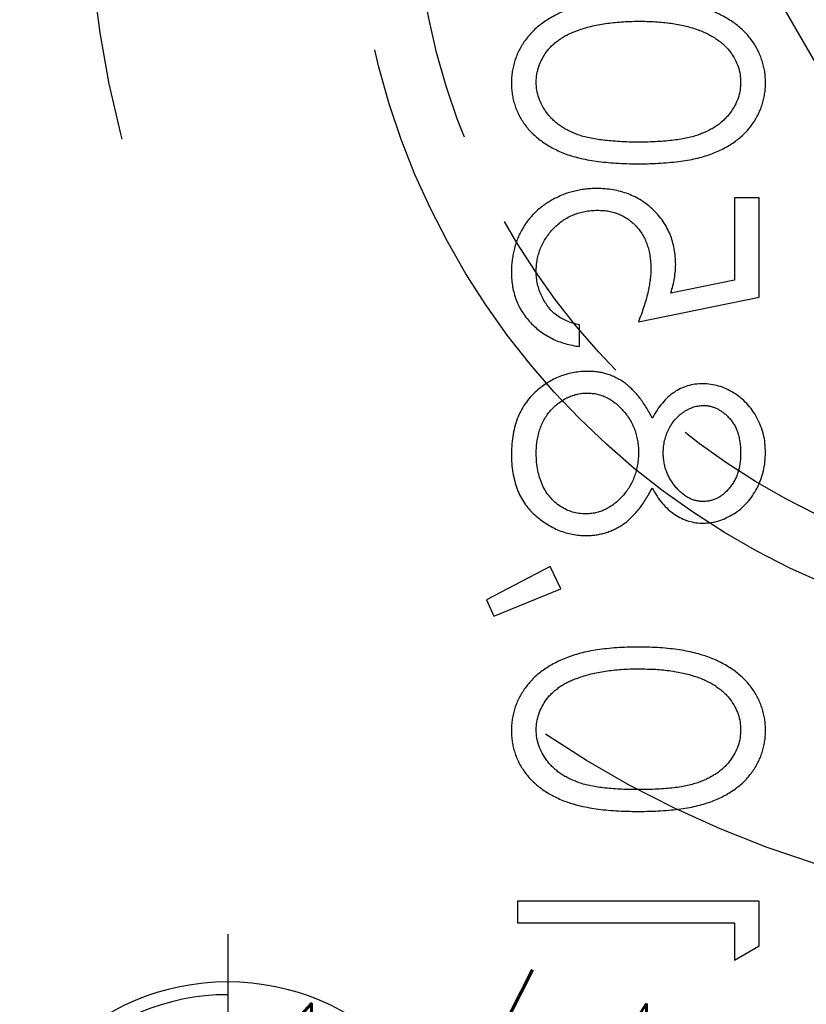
# Model space of a CAD drawing. Extents: x 2651 to 11825, y -3833 to 1075.
# Tile 397 of 656: x 4218 to 4228, y 705 to 718. Entities that reach past the tile are written whole.
import ezdxf

# ---------------------------------------------------------------- set-up
doc = ezdxf.new("R2010")
doc.units = 0
doc.header["$LTSCALE"] = 10
doc.linetypes.add('CNSHID', pattern=[4, 3, -1])
doc.linetypes.add('HIDDEN', pattern=[0.375, 0.25, -0.125])
doc.layers.get('0').update_dxf_attribs({"linetype": 'CONTINUOUS'})
doc.layers.get('Defpoints').update_dxf_attribs({"linetype": 'CONTINUOUS'})
for name, color, linetype in [('1', 7, 'CONTINUOUS'), ('COOL', 150, 'HIDDEN'), ('DIM', 3, 'CONTINUOUS'), ('PIN', 3, 'CONTINUOUS'), ('WL1-HL', 4, 'CNSHID')]:
    doc.layers.add(name, color=color, linetype=linetype)
doc.styles.get("Standard").update_dxf_attribs({"font": 'romans.shx'})
doc.dimstyles.new('MM& INCH5', dxfattribs={"dimtxt": 5, "dimasz": 2.5, "dimexe": 1, "dimexo": 0.5, "dimtad": 0, "dimrnd": 1.38778e-17, "dimzin": 9, "dimdsep": 46, "dimtxsty": 'Standard', "dimblk": 'CLOSED', "dimcen": 0, "dimclrd": 3, "dimclre": 3, "dimclrt": 3, "dimazin": 2, "dimtfac": 0.75, "dimtofl": 0, "dimtmove": 0, "dimatfit": 3, "dimfxl": 0, "dimtolj": 1, "dimarcsym": 0})

# ---------------------------------------------------------------- blocks, each defined once
blk = doc.blocks.new('DSD')
at = {"layer": '1', "color": 7, "linetype": 'Continuous'}
for p, q in [((489.834, 501.531), (489.501, 501.341)), ((489.834, 501.033), (489.834, 501.531)), ((489.501, 501.341), (489.501, 500.742)), ((492.74, 501.033), (489.834, 501.033)), ((492.74, 500.742), (492.74, 501.033)), ((489.501, 500.742), (492.74, 500.742)), ((493.06, 496.922), (492.159, 496.555)), ((493.155, 496.704), (493.06, 496.922)), ((492.303, 496.258), (493.155, 496.704)), ((492.159, 496.555), (492.303, 496.258)), ((491.91, 493.31), (491.91, 493.019)), ((491.121, 492.978), (489.501, 492.646)), ((489.501, 492.646), (489.501, 491.317)), ((489.834, 492.419), (490.685, 492.593)), ((489.834, 491.317), (489.834, 492.419)), ((489.501, 491.317), (489.834, 491.317))]:
    blk.add_line(p, q, dxfattribs=at)
at = {"layer": '1', "color": 252, "linetype": 'Continuous', "extrusion": (0, 0, -1)}
blk.add_arc((-487.959, 486.516), 28.376, 96.2147, 157.8612, dxfattribs=at)
at = {"layer": '1', "color": 110, "linetype": 'Continuous'}
blk.add_arc((487.959, 486.516), 27.988, 21.018, 83.7852, dxfattribs=at)
at = {"layer": '1', "color": 7, "linetype": 'Continuous'}
for points, knots in [([(491.122, 499.538), (491.07, 499.538), (490.969, 499.537), (490.822, 499.531), (490.685, 499.52), (490.556, 499.505), (490.436, 499.487), (490.326, 499.462), (490.224, 499.435), (490.131, 499.403), (490.046, 499.367), (489.966, 499.327), (489.892, 499.283), (489.822, 499.237), (489.758, 499.187), (489.699, 499.134), (489.647, 499.076), (489.599, 499.015), (489.557, 498.952), (489.52, 498.886), (489.488, 498.819), (489.463, 498.749), (489.443, 498.679), (489.429, 498.606), (489.42, 498.531), (489.419, 498.481), (489.418, 498.455)], [0, 0, 0, 0, 0.068595, 0.133246, 0.194313, 0.251279, 0.304513, 0.354235, 0.400481, 0.443411, 0.484015, 0.523252, 0.561042, 0.5979, 0.633518, 0.668314, 0.702496, 0.736685, 0.770293, 0.803437, 0.835913, 0.86846, 0.900847, 0.933467, 0.966258, 1, 1, 1, 1]), ([(492.823, 498.455), (492.823, 498.481), (492.822, 498.531), (492.813, 498.606), (492.799, 498.678), (492.779, 498.749), (492.755, 498.818), (492.723, 498.885), (492.687, 498.95), (492.645, 499.013), (492.598, 499.073), (492.545, 499.131), (492.486, 499.184), (492.422, 499.233), (492.353, 499.281), (492.278, 499.324), (492.198, 499.364), (492.111, 499.401), (492.018, 499.433), (491.916, 499.462), (491.805, 499.485), (491.685, 499.504), (491.557, 499.52), (491.42, 499.531), (491.274, 499.537), (491.173, 499.538), (491.122, 499.538)], [0, 0, 0, 0, 0.033787, 0.066622, 0.099285, 0.131361, 0.163585, 0.196104, 0.228902, 0.262158, 0.295991, 0.330218, 0.36506, 0.400951, 0.43762, 0.475708, 0.515381, 0.556414, 0.599765, 0.646424, 0.696431, 0.749782, 0.806573, 0.867436, 0.931887, 1, 1, 1, 1]), ([(489.751, 498.446), (489.752, 498.481), (489.756, 498.553), (489.783, 498.659), (489.829, 498.76), (489.88, 498.841), (489.928, 498.903), (489.97, 498.947), (490.016, 498.987), (490.067, 499.025), (490.121, 499.06), (490.179, 499.093), (490.242, 499.122), (490.309, 499.149), (490.383, 499.172), (490.464, 499.192), (490.553, 499.21), (490.651, 499.223), (490.757, 499.234), (490.871, 499.241), (490.993, 499.247), (491.077, 499.247), (491.121, 499.247)], [0, 0, 0, 0, 0.060387, 0.120883, 0.182755, 0.247811, 0.281299, 0.315088, 0.349702, 0.384857, 0.420966, 0.458511, 0.497175, 0.537602, 0.580503, 0.627468, 0.678388, 0.733983, 0.793747, 0.857714, 0.926698, 1, 1, 1, 1]), ([(491.121, 499.247), (491.164, 499.247), (491.248, 499.247), (491.37, 499.241), (491.484, 499.234), (491.589, 499.224), (491.687, 499.209), (491.776, 499.193), (491.858, 499.173), (491.931, 499.149), (491.998, 499.123), (492.061, 499.093), (492.12, 499.062), (492.174, 499.026), (492.224, 498.988), (492.27, 498.947), (492.312, 498.903), (492.361, 498.841), (492.413, 498.76), (492.457, 498.658), (492.485, 498.553), (492.489, 498.481), (492.491, 498.446)], [0, 0, 0, 0, 0.072951, 0.141584, 0.205926, 0.265301, 0.320597, 0.371817, 0.41879, 0.461699, 0.502134, 0.540804, 0.578181, 0.614297, 0.649678, 0.684299, 0.718359, 0.752081, 0.817652, 0.879722, 0.939966, 1, 1, 1, 1]), ([(489.418, 498.455), (489.419, 498.429), (489.42, 498.378), (489.428, 498.303), (489.443, 498.229), (489.463, 498.157), (489.488, 498.086), (489.52, 498.018), (489.556, 497.951), (489.6, 497.887), (489.648, 497.825), (489.702, 497.766), (489.762, 497.711), (489.827, 497.658), (489.899, 497.61), (489.975, 497.564), (490.058, 497.523), (490.147, 497.484), (490.242, 497.45), (490.345, 497.419), (490.455, 497.394), (490.573, 497.373), (490.7, 497.357), (490.834, 497.345), (490.975, 497.339), (491.072, 497.338), (491.122, 497.337)], [0, 0, 0, 0, 0.033788, 0.067194, 0.099862, 0.132567, 0.165151, 0.197913, 0.231319, 0.265083, 0.299255, 0.334399, 0.369943, 0.406284, 0.444064, 0.482998, 0.523354, 0.565537, 0.609613, 0.656391, 0.705885, 0.758325, 0.813832, 0.872795, 0.934722, 1, 1, 1, 1]), ([(491.121, 497.628), (491.082, 497.629), (491.006, 497.63), (490.894, 497.633), (490.788, 497.643), (490.687, 497.654), (490.592, 497.67), (490.502, 497.688), (490.418, 497.711), (490.339, 497.736), (490.265, 497.764), (490.196, 497.796), (490.133, 497.829), (490.074, 497.866), (490.02, 497.905), (489.973, 497.947), (489.929, 497.991), (489.88, 498.053), (489.829, 498.134), (489.783, 498.234), (489.756, 498.339), (489.752, 498.41), (489.751, 498.446)], [0, 0, 0, 0, 0.065681, 0.128486, 0.188175, 0.245106, 0.299448, 0.350823, 0.399942, 0.446672, 0.491255, 0.533376, 0.573853, 0.612526, 0.649597, 0.685532, 0.720106, 0.753838, 0.818925, 0.880493, 0.940311, 1, 1, 1, 1]), ([(491.122, 497.337), (491.172, 497.338), (491.268, 497.339), (491.409, 497.345), (491.542, 497.357), (491.668, 497.372), (491.786, 497.393), (491.896, 497.419), (491.998, 497.447), (492.093, 497.482), (492.181, 497.52), (492.263, 497.562), (492.34, 497.607), (492.411, 497.655), (492.477, 497.707), (492.537, 497.763), (492.591, 497.822), (492.64, 497.885), (492.683, 497.95), (492.721, 498.016), (492.752, 498.086), (492.778, 498.156), (492.798, 498.228), (492.812, 498.302), (492.822, 498.378), (492.823, 498.429), (492.823, 498.455)], [0, 0, 0, 0, 0.065063, 0.126773, 0.185516, 0.240765, 0.29298, 0.34225, 0.388919, 0.432776, 0.474628, 0.514775, 0.553606, 0.591426, 0.628028, 0.663804, 0.698984, 0.733591, 0.767628, 0.801208, 0.834264, 0.866981, 0.89972, 0.932702, 0.966176, 1, 1, 1, 1]), ([(492.491, 498.446), (492.489, 498.41), (492.486, 498.338), (492.458, 498.233), (492.415, 498.132), (492.364, 498.052), (492.316, 497.991), (492.274, 497.948), (492.228, 497.908), (492.178, 497.87), (492.124, 497.836), (492.065, 497.804), (492.002, 497.775), (491.957, 497.759), (491.935, 497.751)], [0, 0, 0, 0, 0.112813, 0.225394, 0.339595, 0.459675, 0.521735, 0.583926, 0.648174, 0.713881, 0.781004, 0.851451, 0.924051, 1, 1, 1, 1]), ([(491.935, 497.751), (491.906, 497.741), (491.847, 497.721), (491.756, 497.696), (491.661, 497.675), (491.561, 497.657), (491.457, 497.645), (491.349, 497.635), (491.236, 497.629), (491.16, 497.628), (491.121, 497.628)], [0, 0, 0, 0, 0.110588, 0.224542, 0.342503, 0.464324, 0.590756, 0.722227, 0.858843, 1, 1, 1, 1]), ([(491.823, 495.843), (491.801, 495.842), (491.756, 495.841), (491.689, 495.834), (491.625, 495.822), (491.562, 495.806), (491.501, 495.785), (491.441, 495.758), (491.384, 495.728), (491.327, 495.693), (491.273, 495.652), (491.22, 495.605), (491.169, 495.553), (491.119, 495.494), (491.07, 495.43), (491.024, 495.36), (490.978, 495.285), (490.95, 495.231), (490.936, 495.204)], [0, 0, 0, 0, 0.058854, 0.116315, 0.172675, 0.22878, 0.28458, 0.340257, 0.39663, 0.453507, 0.512318, 0.572648, 0.636022, 0.702363, 0.771483, 0.844184, 0.92007, 1, 1, 1, 1]), ([(492.823, 494.747), (492.822, 494.791), (492.82, 494.875), (492.806, 494.998), (492.781, 495.113), (492.747, 495.22), (492.704, 495.319), (492.649, 495.409), (492.586, 495.492), (492.512, 495.565), (492.434, 495.63), (492.352, 495.687), (492.269, 495.735), (492.184, 495.775), (492.096, 495.805), (492.007, 495.827), (491.916, 495.84), (491.854, 495.842), (491.823, 495.843)], [0, 0, 0, 0, 0.078556, 0.152863, 0.22356, 0.290375, 0.355403, 0.418291, 0.480389, 0.543073, 0.604924, 0.664398, 0.721943, 0.778375, 0.83383, 0.888861, 0.944089, 1, 1, 1, 1]), ([(490.249, 495.677), (490.215, 495.675), (490.146, 495.672), (490.042, 495.648), (489.941, 495.607), (489.842, 495.553), (489.748, 495.485), (489.665, 495.404), (489.591, 495.311), (489.53, 495.206), (489.479, 495.094), (489.445, 494.976), (489.422, 494.853), (489.42, 494.77), (489.418, 494.728)], [0, 0, 0, 0, 0.074058, 0.14887, 0.226668, 0.307735, 0.391157, 0.473929, 0.557928, 0.644989, 0.733364, 0.821092, 0.909287, 1, 1, 1, 1]), ([(490.936, 495.204), (490.915, 495.241), (490.876, 495.314), (490.803, 495.41), (490.724, 495.493), (490.637, 495.56), (490.546, 495.613), (490.45, 495.649), (490.351, 495.673), (490.283, 495.676), (490.249, 495.677)], [0, 0, 0, 0, 0.14586, 0.282426, 0.41085, 0.535029, 0.654701, 0.770133, 0.884556, 1, 1, 1, 1]), ([(491.121, 494.725), (491.121, 494.754), (491.122, 494.81), (491.133, 494.893), (491.149, 494.973), (491.173, 495.048), (491.203, 495.121), (491.24, 495.19), (491.284, 495.255), (491.334, 495.315), (491.388, 495.37), (491.444, 495.419), (491.503, 495.46), (491.565, 495.493), (491.628, 495.521), (491.695, 495.538), (491.763, 495.55), (491.81, 495.551), (491.833, 495.552)], [0, 0, 0, 0, 0.071269, 0.139812, 0.206497, 0.271535, 0.336082, 0.400528, 0.464984, 0.53005, 0.594423, 0.655583, 0.714849, 0.772115, 0.828999, 0.885122, 0.942079, 1, 1, 1, 1]), ([(491.833, 495.552), (491.862, 495.551), (491.92, 495.548), (492.005, 495.529), (492.088, 495.497), (492.167, 495.452), (492.241, 495.397), (492.305, 495.33), (492.363, 495.253), (492.409, 495.166), (492.446, 495.071), (492.471, 494.968), (492.488, 494.858), (492.49, 494.783), (492.491, 494.744)], [0, 0, 0, 0, 0.074898, 0.148596, 0.224471, 0.302323, 0.381919, 0.461149, 0.542417, 0.626716, 0.714597, 0.804903, 0.900127, 1, 1, 1, 1]), ([(489.751, 494.744), (489.751, 494.767), (489.752, 494.811), (489.759, 494.876), (489.771, 494.938), (489.786, 494.998), (489.808, 495.054), (489.833, 495.107), (489.864, 495.157), (489.899, 495.204), (489.937, 495.246), (489.976, 495.284), (490.018, 495.315), (490.062, 495.342), (490.108, 495.361), (490.155, 495.375), (490.204, 495.385), (490.237, 495.386), (490.254, 495.386)], [0, 0, 0, 0, 0.075243, 0.147209, 0.216447, 0.284025, 0.350655, 0.415031, 0.47963, 0.544652, 0.608044, 0.667828, 0.725114, 0.780992, 0.835527, 0.889438, 0.944072, 1, 1, 1, 1]), ([(490.254, 495.386), (490.271, 495.385), (490.304, 495.384), (490.354, 495.374), (490.402, 495.36), (490.449, 495.337), (490.495, 495.31), (490.539, 495.276), (490.583, 495.236), (490.624, 495.19), (490.663, 495.141), (490.696, 495.089), (490.724, 495.034), (490.748, 494.978), (490.766, 494.919), (490.779, 494.858), (490.787, 494.796), (490.788, 494.754), (490.789, 494.732)], [0, 0, 0, 0, 0.054564, 0.107826, 0.161924, 0.21751, 0.274498, 0.334815, 0.397555, 0.464755, 0.532901, 0.600097, 0.665354, 0.731084, 0.796883, 0.863292, 0.930831, 1, 1, 1, 1]), ([(489.418, 494.728), (489.42, 494.686), (489.422, 494.605), (489.444, 494.486), (489.481, 494.372), (489.531, 494.263), (489.592, 494.162), (489.667, 494.072), (489.75, 493.994), (489.844, 493.928), (489.942, 493.874), (490.046, 493.837), (490.151, 493.813), (490.223, 493.81), (490.259, 493.808)], [0, 0, 0, 0, 0.08941, 0.176306, 0.262626, 0.349446, 0.435498, 0.518928, 0.601355, 0.684256, 0.765807, 0.844877, 0.92228, 1, 1, 1, 1]), ([(490.248, 494.099), (490.232, 494.099), (490.202, 494.1), (490.156, 494.109), (490.112, 494.122), (490.069, 494.14), (490.027, 494.164), (489.985, 494.192), (489.945, 494.226), (489.906, 494.264), (489.87, 494.307), (489.837, 494.356), (489.81, 494.409), (489.788, 494.467), (489.772, 494.53), (489.759, 494.597), (489.752, 494.669), (489.751, 494.718), (489.751, 494.744)], [0, 0, 0, 0, 0.050902, 0.101034, 0.151084, 0.203062, 0.256248, 0.310847, 0.368769, 0.430015, 0.49252, 0.556049, 0.621996, 0.690192, 0.761385, 0.836356, 0.915487, 1, 1, 1, 1]), ([(490.789, 494.732), (490.788, 494.705), (490.786, 494.65), (490.771, 494.569), (490.748, 494.491), (490.716, 494.415), (490.675, 494.345), (490.627, 494.282), (490.572, 494.227), (490.51, 494.182), (490.445, 494.146), (490.38, 494.118), (490.314, 494.102), (490.269, 494.1), (490.248, 494.099)], [0, 0, 0, 0, 0.08969, 0.178494, 0.266838, 0.356558, 0.445334, 0.530806, 0.614076, 0.697707, 0.779142, 0.855354, 0.928557, 1, 1, 1, 1]), ([(491.803, 493.933), (491.78, 493.934), (491.737, 493.935), (491.672, 493.946), (491.61, 493.964), (491.549, 493.99), (491.491, 494.023), (491.434, 494.063), (491.379, 494.111), (491.327, 494.165), (491.279, 494.224), (491.237, 494.286), (491.201, 494.352), (491.172, 494.421), (491.149, 494.493), (491.133, 494.568), (491.122, 494.645), (491.121, 494.698), (491.121, 494.725)], [0, 0, 0, 0, 0.057339, 0.113063, 0.169181, 0.225775, 0.283826, 0.343454, 0.405907, 0.471392, 0.538003, 0.603064, 0.667602, 0.732225, 0.797005, 0.863048, 0.930357, 1, 1, 1, 1]), ([(492.491, 494.744), (492.49, 494.714), (492.489, 494.654), (492.479, 494.568), (492.463, 494.487), (492.44, 494.411), (492.412, 494.339), (492.376, 494.272), (492.335, 494.209), (492.286, 494.153), (492.233, 494.101), (492.178, 494.057), (492.121, 494.018), (492.061, 493.987), (492, 493.963), (491.936, 493.945), (491.87, 493.935), (491.825, 493.933), (491.803, 493.933)], [0, 0, 0, 0, 0.076559, 0.149161, 0.218827, 0.285567, 0.350313, 0.414125, 0.477179, 0.540368, 0.602202, 0.662034, 0.719934, 0.775907, 0.831115, 0.886667, 0.942552, 1, 1, 1, 1]), ([(492.467, 493.888), (492.496, 493.913), (492.552, 493.964), (492.625, 494.052), (492.687, 494.148), (492.737, 494.253), (492.775, 494.365), (492.803, 494.485), (492.819, 494.614), (492.822, 494.702), (492.823, 494.747)], [0, 0, 0, 0, 0.119283, 0.237093, 0.354796, 0.474576, 0.59746, 0.724926, 0.858883, 1, 1, 1, 1]), ([(490.259, 493.808), (490.294, 493.81), (490.363, 493.812), (490.463, 493.834), (490.558, 493.871), (490.646, 493.922), (490.728, 493.987), (490.804, 494.067), (490.875, 494.161), (490.915, 494.232), (490.936, 494.268)], [0, 0, 0, 0, 0.121904, 0.239413, 0.35541, 0.472091, 0.592859, 0.718703, 0.854892, 1, 1, 1, 1]), ([(490.936, 494.268), (490.95, 494.242), (490.977, 494.19), (491.02, 494.116), (491.066, 494.049), (491.112, 493.986), (491.16, 493.929), (491.21, 493.878), (491.26, 493.832), (491.313, 493.792), (491.367, 493.757), (491.423, 493.726), (491.481, 493.7), (491.541, 493.679), (491.602, 493.662), (491.665, 493.65), (491.73, 493.644), (491.774, 493.643), (491.797, 493.642)], [0, 0, 0, 0, 0.079525, 0.1551, 0.22722, 0.295911, 0.362056, 0.42552, 0.485813, 0.544495, 0.60146, 0.657841, 0.713974, 0.769468, 0.82613, 0.882885, 0.940701, 1, 1, 1, 1]), ([(491.797, 493.642), (491.828, 493.643), (491.89, 493.644), (491.981, 493.657), (492.069, 493.675), (492.155, 493.702), (492.238, 493.737), (492.317, 493.78), (492.395, 493.829), (492.443, 493.868), (492.467, 493.888)], [0, 0, 0, 0, 0.128158, 0.253673, 0.377325, 0.499385, 0.622918, 0.745839, 0.871395, 1, 1, 1, 1]), ([(492.823, 492.322), (492.822, 492.354), (492.821, 492.418), (492.808, 492.511), (492.789, 492.6), (492.761, 492.686), (492.725, 492.767), (492.68, 492.845), (492.629, 492.919), (492.569, 492.988), (492.504, 493.052), (492.433, 493.109), (492.357, 493.16), (492.277, 493.204), (492.192, 493.242), (492.102, 493.271), (492.007, 493.295), (491.943, 493.305), (491.91, 493.31)], [0, 0, 0, 0, 0.065421, 0.128708, 0.190236, 0.250724, 0.310637, 0.370766, 0.431615, 0.493523, 0.555883, 0.617342, 0.678668, 0.740711, 0.802985, 0.866803, 0.932347, 1, 1, 1, 1]), ([(490.955, 492.264), (490.955, 492.289), (490.956, 492.341), (490.964, 492.421), (490.978, 492.504), (490.996, 492.592), (491.019, 492.683), (491.048, 492.778), (491.082, 492.877), (491.108, 492.944), (491.121, 492.978)], [0, 0, 0, 0, 0.102203, 0.211023, 0.3251, 0.446502, 0.573788, 0.708901, 0.850358, 1, 1, 1, 1]), ([(491.91, 493.019), (491.94, 493.012), (492, 492.999), (492.083, 492.968), (492.158, 492.932), (492.224, 492.888), (492.282, 492.835), (492.333, 492.776), (492.379, 492.709), (492.418, 492.634), (492.451, 492.556), (492.473, 492.474), (492.489, 492.39), (492.49, 492.334), (492.491, 492.305)], [0, 0, 0, 0, 0.094687, 0.181994, 0.264377, 0.34218, 0.418618, 0.496509, 0.577369, 0.661511, 0.746733, 0.831258, 0.915206, 1, 1, 1, 1]), ([(490.685, 492.593), (490.676, 492.559), (490.658, 492.493), (490.637, 492.395), (490.625, 492.301), (490.623, 492.241), (490.622, 492.212)], [0, 0, 0, 0, 0.275068, 0.532901, 0.773973, 1, 1, 1, 1]), ([(491.67, 491.483), (491.644, 491.484), (491.593, 491.485), (491.518, 491.495), (491.448, 491.512), (491.381, 491.535), (491.318, 491.565), (491.258, 491.602), (491.203, 491.645), (491.152, 491.696), (491.105, 491.75), (491.065, 491.811), (491.031, 491.876), (491.002, 491.945), (490.981, 492.019), (490.966, 492.096), (490.957, 492.179), (490.955, 492.235), (490.955, 492.264)], [0, 0, 0, 0, 0.065351, 0.127916, 0.18836, 0.247216, 0.30563, 0.36377, 0.422661, 0.482687, 0.5433, 0.604118, 0.664965, 0.727413, 0.791468, 0.858055, 0.927037, 1, 1, 1, 1]), ([(492.491, 492.305), (492.49, 492.278), (492.489, 492.223), (492.477, 492.143), (492.459, 492.065), (492.433, 491.991), (492.401, 491.919), (492.359, 491.852), (492.312, 491.786), (492.257, 491.724), (492.197, 491.668), (492.133, 491.618), (492.064, 491.577), (491.992, 491.542), (491.917, 491.516), (491.838, 491.497), (491.755, 491.486), (491.698, 491.484), (491.67, 491.483)], [0, 0, 0, 0, 0.064207, 0.126425, 0.18768, 0.248216, 0.308305, 0.369661, 0.431699, 0.495947, 0.559758, 0.622295, 0.683911, 0.745092, 0.80674, 0.869087, 0.93329, 1, 1, 1, 1]), ([(491.682, 491.193), (491.708, 491.193), (491.761, 491.194), (491.839, 491.201), (491.915, 491.213), (491.989, 491.229), (492.062, 491.25), (492.133, 491.275), (492.203, 491.306), (492.27, 491.34), (492.335, 491.378), (492.396, 491.42), (492.454, 491.465), (492.507, 491.513), (492.556, 491.565), (492.602, 491.62), (492.644, 491.678), (492.681, 491.74), (492.715, 491.804), (492.743, 491.871), (492.768, 491.94), (492.788, 492.012), (492.804, 492.086), (492.815, 492.162), (492.822, 492.241), (492.823, 492.295), (492.823, 492.322)], [0, 0, 0, 0, 0.044014, 0.087434, 0.130118, 0.172554, 0.214555, 0.256298, 0.298438, 0.340849, 0.382715, 0.423924, 0.464246, 0.504074, 0.543862, 0.583567, 0.623094, 0.663229, 0.703551, 0.743938, 0.784541, 0.82575, 0.867757, 0.910745, 0.954914, 1, 1, 1, 1]), ([(490.622, 492.212), (490.623, 492.176), (490.625, 492.105), (490.64, 492.001), (490.663, 491.901), (490.695, 491.807), (490.737, 491.717), (490.789, 491.633), (490.849, 491.553), (490.919, 491.479), (490.996, 491.412), (491.078, 491.353), (491.166, 491.303), (491.259, 491.263), (491.357, 491.231), (491.461, 491.209), (491.57, 491.195), (491.644, 491.193), (491.682, 491.193)], [0, 0, 0, 0, 0.065808, 0.129394, 0.190894, 0.251281, 0.310815, 0.370371, 0.430768, 0.492881, 0.555104, 0.616067, 0.677256, 0.73826, 0.800762, 0.864778, 0.931045, 1, 1, 1, 1]), ([(491.122, 490.86), (491.07, 490.86), (490.969, 490.86), (490.822, 490.853), (490.685, 490.842), (490.556, 490.827), (490.436, 490.809), (490.326, 490.785), (490.224, 490.757), (490.131, 490.725), (490.046, 490.689), (489.966, 490.65), (489.892, 490.606), (489.822, 490.56), (489.758, 490.509), (489.699, 490.456), (489.647, 490.399), (489.599, 490.338), (489.557, 490.274), (489.52, 490.209), (489.488, 490.141), (489.463, 490.072), (489.443, 490.001), (489.429, 489.928), (489.42, 489.854), (489.419, 489.803), (489.418, 489.778)], [0, 0, 0, 0, 0.068595, 0.133246, 0.194313, 0.251279, 0.304513, 0.354235, 0.400481, 0.443411, 0.484015, 0.523252, 0.561042, 0.5979, 0.633518, 0.668314, 0.702496, 0.736685, 0.770293, 0.803437, 0.835913, 0.86846, 0.900847, 0.933467, 0.966258, 1, 1, 1, 1]), ([(492.823, 489.778), (492.823, 489.803), (492.822, 489.854), (492.813, 489.928), (492.799, 490.001), (492.779, 490.071), (492.755, 490.14), (492.723, 490.207), (492.687, 490.272), (492.645, 490.335), (492.598, 490.396), (492.545, 490.453), (492.486, 490.506), (492.422, 490.556), (492.353, 490.603), (492.278, 490.646), (492.198, 490.687), (492.111, 490.723), (492.018, 490.756), (491.916, 490.785), (491.805, 490.807), (491.685, 490.827), (491.557, 490.842), (491.42, 490.853), (491.274, 490.86), (491.173, 490.86), (491.122, 490.86)], [0, 0, 0, 0, 0.033787, 0.066622, 0.099285, 0.131361, 0.163585, 0.196104, 0.228902, 0.262158, 0.295991, 0.330218, 0.36506, 0.400951, 0.43762, 0.475708, 0.515381, 0.556414, 0.599765, 0.646424, 0.696431, 0.749782, 0.806573, 0.867436, 0.931887, 1, 1, 1, 1]), ([(489.751, 489.768), (489.752, 489.804), (489.756, 489.876), (489.783, 489.981), (489.829, 490.083), (489.88, 490.164), (489.928, 490.226), (489.97, 490.269), (490.016, 490.31), (490.067, 490.348), (490.121, 490.383), (490.179, 490.415), (490.242, 490.444), (490.309, 490.471), (490.383, 490.495), (490.464, 490.514), (490.553, 490.532), (490.651, 490.545), (490.757, 490.557), (490.871, 490.564), (490.993, 490.57), (491.077, 490.57), (491.121, 490.57)], [0, 0, 0, 0, 0.060387, 0.120883, 0.182755, 0.247811, 0.281299, 0.315088, 0.349702, 0.384857, 0.420966, 0.458511, 0.497175, 0.537602, 0.580503, 0.627468, 0.678388, 0.733983, 0.793747, 0.857714, 0.926698, 1, 1, 1, 1]), ([(491.121, 490.57), (491.164, 490.57), (491.248, 490.57), (491.37, 490.564), (491.484, 490.556), (491.589, 490.546), (491.687, 490.532), (491.776, 490.515), (491.858, 490.496), (491.931, 490.472), (491.998, 490.445), (492.061, 490.416), (492.12, 490.384), (492.174, 490.349), (492.224, 490.311), (492.27, 490.27), (492.312, 490.225), (492.361, 490.164), (492.413, 490.083), (492.457, 489.98), (492.485, 489.875), (492.489, 489.804), (492.491, 489.768)], [0, 0, 0, 0, 0.072951, 0.141584, 0.205926, 0.265301, 0.320597, 0.371817, 0.41879, 0.461699, 0.502134, 0.540804, 0.578181, 0.614297, 0.649678, 0.684299, 0.718359, 0.752081, 0.817652, 0.879722, 0.939966, 1, 1, 1, 1]), ([(489.418, 489.778), (489.419, 489.752), (489.42, 489.701), (489.428, 489.625), (489.443, 489.551), (489.463, 489.479), (489.488, 489.409), (489.52, 489.34), (489.556, 489.273), (489.6, 489.209), (489.648, 489.147), (489.702, 489.088), (489.762, 489.033), (489.827, 488.981), (489.899, 488.933), (489.975, 488.887), (490.058, 488.846), (490.147, 488.806), (490.242, 488.772), (490.345, 488.741), (490.455, 488.716), (490.573, 488.696), (490.7, 488.68), (490.834, 488.668), (490.975, 488.662), (491.072, 488.661), (491.122, 488.66)], [0, 0, 0, 0, 0.033788, 0.067194, 0.099862, 0.132567, 0.165151, 0.197913, 0.231319, 0.265083, 0.299255, 0.334399, 0.369943, 0.406284, 0.444064, 0.482998, 0.523354, 0.565537, 0.609613, 0.656391, 0.705885, 0.758325, 0.813832, 0.872795, 0.934722, 1, 1, 1, 1]), ([(491.121, 488.951), (491.082, 488.951), (491.006, 488.952), (490.894, 488.956), (490.788, 488.966), (490.687, 488.977), (490.592, 488.993), (490.502, 489.01), (490.418, 489.033), (490.339, 489.058), (490.265, 489.087), (490.196, 489.118), (490.133, 489.152), (490.074, 489.188), (490.02, 489.227), (489.973, 489.269), (489.929, 489.313), (489.88, 489.375), (489.829, 489.456), (489.783, 489.557), (489.756, 489.662), (489.752, 489.733), (489.751, 489.768)], [0, 0, 0, 0, 0.065681, 0.128486, 0.188175, 0.245106, 0.299448, 0.350823, 0.399942, 0.446672, 0.491255, 0.533376, 0.573853, 0.612526, 0.649597, 0.685532, 0.720106, 0.753838, 0.818925, 0.880493, 0.940311, 1, 1, 1, 1]), ([(491.122, 488.66), (491.172, 488.661), (491.268, 488.662), (491.409, 488.668), (491.542, 488.68), (491.668, 488.695), (491.786, 488.716), (491.896, 488.741), (491.998, 488.77), (492.093, 488.805), (492.181, 488.843), (492.263, 488.885), (492.34, 488.929), (492.411, 488.978), (492.477, 489.03), (492.537, 489.086), (492.591, 489.145), (492.64, 489.207), (492.683, 489.272), (492.721, 489.339), (492.752, 489.408), (492.778, 489.478), (492.798, 489.551), (492.812, 489.625), (492.822, 489.701), (492.823, 489.752), (492.823, 489.778)], [0, 0, 0, 0, 0.065063, 0.126773, 0.185516, 0.240765, 0.29298, 0.34225, 0.388919, 0.432776, 0.474628, 0.514775, 0.553606, 0.591426, 0.628028, 0.663804, 0.698984, 0.733591, 0.767628, 0.801208, 0.834264, 0.866981, 0.89972, 0.932702, 0.966176, 1, 1, 1, 1]), ([(492.491, 489.768), (492.489, 489.732), (492.486, 489.661), (492.458, 489.556), (492.415, 489.454), (492.364, 489.375), (492.316, 489.314), (492.274, 489.271), (492.228, 489.231), (492.178, 489.193), (492.124, 489.158), (492.065, 489.127), (492.002, 489.098), (491.957, 489.082), (491.935, 489.073)], [0, 0, 0, 0, 0.112813, 0.225394, 0.339595, 0.459675, 0.521735, 0.583926, 0.648174, 0.713881, 0.781004, 0.851451, 0.924051, 1, 1, 1, 1]), ([(491.935, 489.073), (491.906, 489.063), (491.847, 489.044), (491.756, 489.018), (491.661, 488.998), (491.561, 488.98), (491.457, 488.968), (491.349, 488.958), (491.236, 488.952), (491.16, 488.951), (491.121, 488.951)], [0, 0, 0, 0, 0.110588, 0.224542, 0.342503, 0.464324, 0.590756, 0.722227, 0.858843, 1, 1, 1, 1])]:
    blk.add_open_spline(points, degree=3, knots=knots, dxfattribs=at)
blk = doc.blocks.new('*D116')
at = {"layer": 'Defpoints', "color": 0}
for p in [(4278.684, 927.642), (4278.684, 906.842), (4171.684, 387.642)]:
    blk.add_point(p, dxfattribs=at)
at = {"layer": 'DIM', "color": 3, "lineweight": -2}
blk.add_line((4278.684, 907.342), (4278.684, 927.642), dxfattribs=at)
at = {"layer": 'DIM', "color": 3, "insert": (4278.684, 950.648), "char_height": 5, "attachment_point": 5, "rotation": 90}
blk.add_mtext('\\A1;107 [4.213]', dxfattribs=at)
blk = doc.blocks.new('_Closed')
at = {"color": 0, "linetype": 'ByBlock', "lineweight": -2}
for p, q in [((-1, 0.1667), (0, 0)), ((-1, 0.1667), (-1, -0.1667)), ((0, 0), (-1, -0.1667)), ((0, 0), (-1, 0))]:
    blk.add_line(p, q, dxfattribs=at)
blk = doc.blocks.new('*D117')
at = {"layer": 'Defpoints', "color": 0}
for p in [(4291.684, 927.642), (4291.684, 912.642), (4171.684, 387.642)]:
    blk.add_point(p, dxfattribs=at)
at = {"layer": 'DIM', "color": 3, "lineweight": -2}
blk.add_line((4291.684, 913.142), (4291.684, 927.642), dxfattribs=at)
at = {"layer": 'DIM', "color": 3, "insert": (4291.684, 950.648), "char_height": 5, "attachment_point": 5, "rotation": 90}
blk.add_mtext('\\A1;120 [4.724]', dxfattribs=at)
blk = doc.blocks.new('*D118')
at = {"layer": 'Defpoints', "color": 0}
for p in [(4368.684, 927.642), (4368.684, 892.822), (4171.684, 387.642)]:
    blk.add_point(p, dxfattribs=at)
at = {"layer": 'DIM', "color": 3, "lineweight": -2}
blk.add_line((4368.684, 893.322), (4368.684, 927.642), dxfattribs=at)
at = {"layer": 'DIM', "color": 3, "insert": (4368.684, 950.648), "char_height": 5, "attachment_point": 5, "rotation": 90}
blk.add_mtext('\\A1;197 [7.756]', dxfattribs=at)
blk = doc.blocks.new('*D119')
at = {"layer": 'Defpoints', "color": 0}
for p in [(4376.684, 927.642), (4371.684, 807.17), (4171.684, 387.642)]:
    blk.add_point(p, dxfattribs=at)
at = {"layer": 'DIM', "color": 3, "lineweight": -2}
for p, q in [((4376.684, 922.642), (4376.684, 927.642)), ((4371.684, 917.642), (4376.684, 922.642)), ((4371.684, 807.67), (4371.684, 917.642))]:
    blk.add_line(p, q, dxfattribs=at)
at = {"layer": 'DIM', "color": 3, "insert": (4376.684, 951.005), "char_height": 5, "attachment_point": 5, "rotation": 90}
blk.add_mtext('\\A1;200 [7.874]', dxfattribs=at)
blk = doc.blocks.new('*D120')
at = {"layer": 'Defpoints', "color": 0}
for p in [(4411.684, 927.642), (4411.684, 912.642), (4171.684, 387.642)]:
    blk.add_point(p, dxfattribs=at)
at = {"layer": 'DIM', "color": 3, "lineweight": -2}
blk.add_line((4411.684, 913.142), (4411.684, 927.642), dxfattribs=at)
at = {"layer": 'DIM', "color": 3, "insert": (4411.684, 951.005), "char_height": 5, "attachment_point": 5, "rotation": 90}
blk.add_mtext('\\A1;240 [9.449]', dxfattribs=at)
blk = doc.blocks.new('*D121')
at = {"layer": 'Defpoints', "color": 0}
for p in [(4446.684, 927.642), (4446.684, 910.642), (4171.684, 387.642)]:
    blk.add_point(p, dxfattribs=at)
at = {"layer": 'DIM', "color": 3, "lineweight": -2}
blk.add_line((4446.684, 911.142), (4446.684, 927.642), dxfattribs=at)
at = {"layer": 'DIM', "color": 3, "insert": (4446.684, 953.386), "char_height": 5, "attachment_point": 5, "rotation": 90}
blk.add_mtext('\\A1;275 [10.827]', dxfattribs=at)
blk = doc.blocks.new('*D158')
at = {"layer": 'Defpoints', "color": 0}
for p in [(4247.884, 927.642), (4247.884, 766.102), (4171.684, 387.642)]:
    blk.add_point(p, dxfattribs=at)
at = {"layer": 'DIM', "color": 3, "lineweight": -2}
blk.add_line((4247.884, 766.602), (4247.884, 927.642), dxfattribs=at)
at = {"layer": 'DIM', "color": 3, "insert": (4247.884, 943.862), "char_height": 5, "attachment_point": 5, "rotation": 90}
blk.add_mtext('\\A1;76.2 [3]', dxfattribs=at)
blk = doc.blocks.new('*D159')
at = {"layer": 'Defpoints', "color": 0}
for p in [(4239.884, 927.642), (4246.684, 860.062), (4171.684, 387.642)]:
    blk.add_point(p, dxfattribs=at)
at = {"layer": 'DIM', "color": 3, "lineweight": -2}
for p, q in [((4239.884, 922.642), (4239.884, 927.642)), ((4246.684, 917.642), (4239.884, 922.642)), ((4246.684, 860.562), (4246.684, 917.642))]:
    blk.add_line(p, q, dxfattribs=at)
at = {"layer": 'DIM', "color": 3, "insert": (4239.884, 948.624), "char_height": 5, "attachment_point": 5, "rotation": 90}
blk.add_mtext('\\A1;75 [2.953]', dxfattribs=at)
blk = doc.blocks.new('*D160')
at = {"layer": 'Defpoints', "color": 0}
for p in [(4381.212, 797.642), (4473.321, 797.642), (4171.684, 387.642)]:
    blk.add_point(p, dxfattribs=at)
at = {"layer": 'DIM', "color": 3, "lineweight": -2}
blk.add_line((4381.712, 797.642), (4473.321, 797.642), dxfattribs=at)
at = {"layer": 'DIM', "color": 3, "insert": (4499.065, 797.642), "char_height": 5, "attachment_point": 5}
blk.add_mtext('\\A1;410 [16.142]', dxfattribs=at)
blk = doc.blocks.new('*D161')
at = {"layer": 'Defpoints', "color": 0}
for p in [(4274.104, 832.642), (4473.321, 832.642), (4171.684, 387.642)]:
    blk.add_point(p, dxfattribs=at)
at = {"layer": 'DIM', "color": 3, "lineweight": -2}
blk.add_line((4274.604, 832.642), (4473.321, 832.642), dxfattribs=at)
at = {"layer": 'DIM', "color": 3, "insert": (4496.684, 832.642), "char_height": 5, "attachment_point": 5}
blk.add_mtext('\\A1;445 [17.52]', dxfattribs=at)
blk = doc.blocks.new('*D162')
at = {"layer": 'Defpoints', "color": 0}
for p in [(4271.924, 879.642), (4485.526, 879.642), (4171.684, 387.642)]:
    blk.add_point(p, dxfattribs=at)
at = {"layer": 'DIM', "color": 3, "lineweight": -2}
blk.add_line((4272.424, 879.642), (4485.526, 879.642), dxfattribs=at)
at = {"layer": 'DIM', "color": 3, "insert": (4508.889, 879.642), "char_height": 5, "attachment_point": 5}
blk.add_mtext('\\A1;492 [19.37]', dxfattribs=at)
blk = doc.blocks.new('*D163')
at = {"layer": 'Defpoints', "color": 0}
for p in [(4285.884, 899.642), (4485.526, 899.642), (4171.684, 387.642)]:
    blk.add_point(p, dxfattribs=at)
at = {"layer": 'DIM', "color": 3, "lineweight": -2}
blk.add_line((4286.384, 899.642), (4485.526, 899.642), dxfattribs=at)
at = {"layer": 'DIM', "color": 3, "insert": (4511.27, 899.642), "char_height": 5, "attachment_point": 5}
blk.add_mtext('\\A1;512 [20.157]', dxfattribs=at)
blk = doc.blocks.new('*D164')
at = {"layer": 'Defpoints', "color": 0}
for p in [(4266.934, 743.242), (4473.321, 743.242), (4171.684, 387.642)]:
    blk.add_point(p, dxfattribs=at)
at = {"layer": 'DIM', "color": 3, "lineweight": -2}
blk.add_line((4267.434, 743.242), (4473.321, 743.242), dxfattribs=at)
at = {"layer": 'DIM', "color": 3, "insert": (4494.303, 743.242), "char_height": 5, "attachment_point": 5}
blk.add_mtext('\\A1;355.6 [14]', dxfattribs=at)
blk = doc.blocks.new('*D165')
at = {"layer": 'Defpoints', "color": 0}
for p in [(4446.684, 762.642), (4473.321, 762.642), (4171.684, 387.642)]:
    blk.add_point(p, dxfattribs=at)
at = {"layer": 'DIM', "color": 3, "lineweight": -2}
blk.add_line((4447.184, 762.642), (4473.321, 762.642), dxfattribs=at)
at = {"layer": 'DIM', "color": 3, "insert": (4499.065, 762.642), "char_height": 5, "attachment_point": 5}
blk.add_mtext('\\A1;375 [14.764]', dxfattribs=at)
blk = doc.blocks.new('*D166')
at = {"layer": 'Defpoints', "color": 0}
for p in [(4446.684, 719.642), (4473.321, 719.642), (4171.684, 387.642)]:
    blk.add_point(p, dxfattribs=at)
at = {"layer": 'DIM', "color": 3, "lineweight": -2}
blk.add_line((4447.184, 719.642), (4473.321, 719.642), dxfattribs=at)
at = {"layer": 'DIM', "color": 3, "insert": (4499.065, 719.642), "char_height": 5, "attachment_point": 5}
blk.add_mtext('\\A1;332 [13.071]', dxfattribs=at)
blk = doc.blocks.new('*D190')
at = {"layer": 'Defpoints', "color": 0}
for p in [(4401.864, 859.642), (4485.526, 859.642), (4171.684, 387.642)]:
    blk.add_point(p, dxfattribs=at)
at = {"layer": 'DIM', "color": 3, "lineweight": -2}
blk.add_line((4402.364, 859.642), (4485.526, 859.642), dxfattribs=at)
at = {"layer": 'DIM', "color": 3, "insert": (4511.27, 859.642), "char_height": 5, "attachment_point": 5}
blk.add_mtext('\\A1;472 [18.583]', dxfattribs=at)
blk = doc.blocks.new('117')
at = {"layer": 'WL1-HL'}
for radius in [13.87, 10.3]:
    blk.add_circle((254.95, 1693.104), radius, dxfattribs=at)
blk = doc.blocks.new('A$C257357D5')
at = {"layer": 'COOL'}
blk.add_lwpolyline([(237.406, 35), (58.309, 35), (56, 31), (58.309, 27), (237.406, 27)], dxfattribs=at)
blk.add_circle((61, 32), 9.5, dxfattribs=at)
blk.add_blockref('117', (-193.95, -1661.104), dxfattribs=at)
blk = doc.blocks.new('*U6', base_point=(965.4695, 1808.9548))
blk.add_circle((965.4695, 1808.9548), 0.5)
for radius, start, end in [(0.4724, 90, 180), (0.3937, 90, 180), (0.315, 90, 180), (0.2362, 90, 180), (0.1575, 90, 180), (0.0787, 90, 180), (0.0787, 270, 0), (0.1575, 270, 0), (0.2362, 270, 0), (0.315, 270, 0), (0.3937, 270, 0), (0.4724, 270, 0)]:
    blk.add_arc((965.4695, 1808.9548), radius, start, end)
at = {"layer": 'PIN'}
for p, q in [((965.4695, 1809.5548), (965.4695, 1808.3548)), ((964.8695, 1808.9548), (966.0695, 1808.9548))]:
    blk.add_line(p, q, dxfattribs=at)

msp = doc.modelspace()

# ---------------------------------------------------------------- block references
at = {"layer": 'DIM', "rotation": 180}
msp.add_blockref('DSD', (4717.309, 1206.636), dxfattribs=at)
at = {"layer": 'DIM'}
msp.add_blockref('A$C257357D5', (4171.684, 687.642), dxfattribs=at)
at = {"layer": 'PIN', "xscale": 6.35, "yscale": 6.35, "zscale": 6.35}
msp.add_blockref('*U6', (4220.684, 701.642), dxfattribs=at)

# ---------------------------------------------------------------- texts
at = {"layer": 'PIN', "color": 4}
msp.add_text('1/4', height=2.3813, dxfattribs=at).set_placement((4220.684, 702.142))

# ---------------------------------------------------------------- dimensions: what is measured, and where the dimension line sits
at = {"layer": 'DIM'}
for feature_location, offset, dtype, picture, middle in [((4446.684, 910.642), (0, 17), 1, '*D121', (4446.684, 953.386)), ((4371.684, 807.17), (5, 120.472), 1, '*D119', (4376.684, 951.005)), ((4411.684, 912.642), (0, 15), 1, '*D120', (4411.684, 951.005)), ((4278.684, 906.842), (0, 20.8), 1, '*D116', (4278.684, 950.648)), ((4291.684, 912.642), (0, 15), 1, '*D117', (4291.684, 950.648)), ((4368.684, 892.822), (0, 34.82), 1, '*D118', (4368.684, 950.648)), ((4246.684, 860.062), (-6.8, 67.58), 1, '*D159', (4239.884, 948.624)), ((4247.884, 766.102), (0, 161.54), 1, '*D158', (4247.884, 943.862)), ((4285.884, 899.642), (199.642, 0), 0, '*D163', (4511.27, 899.642)), ((4271.924, 879.642), (213.602, 0), 0, '*D162', (4508.889, 879.642)), ((4401.864, 859.642), (83.662, 0), 0, '*D190', (4511.27, 859.642)), ((4274.104, 832.642), (199.217, 0), 0, '*D161', (4496.684, 832.642)), ((4381.212, 797.642), (92.109, 0), 0, '*D160', (4499.065, 797.642)), ((4446.684, 762.642), (26.637, 0), 0, '*D165', (4499.065, 762.642)), ((4266.934, 743.242), (206.387, 0), 0, '*D164', (4494.303, 743.242)), ((4446.684, 719.642), (26.637, 0), 0, '*D166', (4499.065, 719.642))]:
    dim = msp.add_ordinate_dim(feature_location=feature_location, offset=offset, dtype=dtype, origin=(4171.684, 387.642), dimstyle='MM& INCH5', dxfattribs=at)
    dim.commit()
    dim.dimension.update_dxf_attribs({"geometry": picture, "text_midpoint": middle})

doc.saveas('drawing.dxf')
